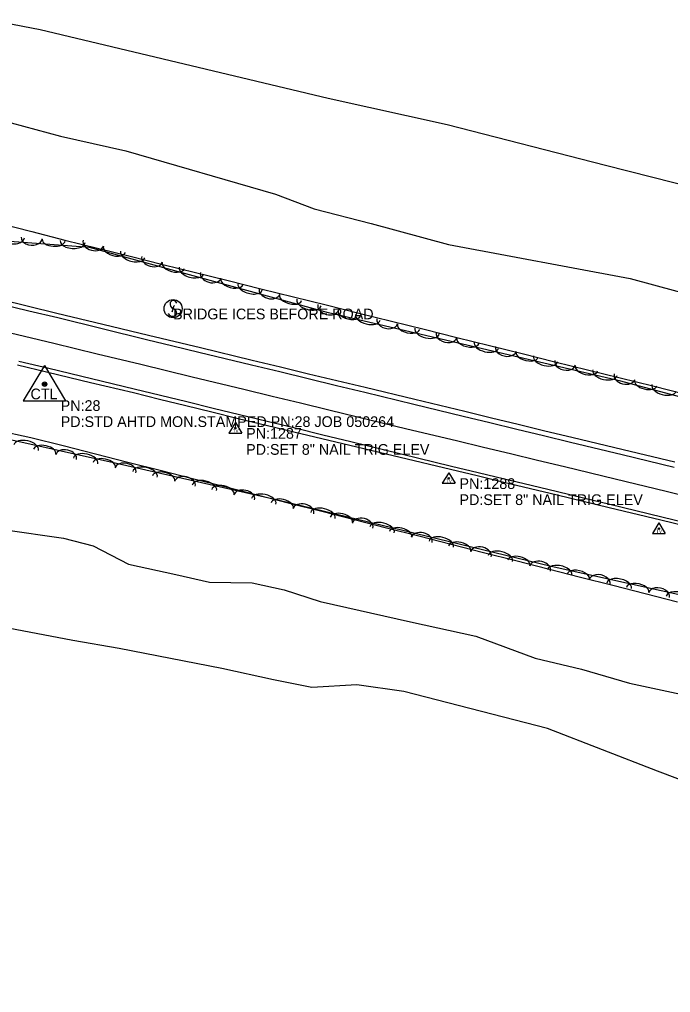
# Model space of a CAD drawing. Extents: x 1441650 to 1491889, y 345904 to 358319.
# Drawn here: x 1476580.9 to 1476884.9, y 347001.8 to 347456 of the extents above; entities that cross this region are included whole.
import ezdxf

# ---------------------------------------------------------------- set-up
doc = ezdxf.new("R2010")
doc.units = 0
for name, color, linetype in [('S_EDGE_PAVEMENT', 7, 'Continuous'), ('S_MSC_PT_SYM', 7, 'Continuous'), ('S_PAVEMENT_CROWN', 7, 'Continuous'), ('S_PRIMARY_CTL', 7, 'Continuous'), ('S_PRIMARY_CTL_ANNOT', 7, 'Continuous'), ('S_SECONDARY_CTL', 7, 'Continuous'), ('S_SECONDARY_CTL_ANNOT', 7, 'Continuous'), ('S_SHOULDER', 7, 'Continuous'), ('S_SIGN', 7, 'Continuous'), ('S_SIGN_ANNOT', 7, 'Continuous'), ('S_STREAM', 7, 'Continuous'), ('S_TREE', 7, 'Continuous')]:
    doc.layers.add(name, color=color, linetype=linetype)

msp = doc.modelspace()

# ---------------------------------------------------------------- linework, layer by layer
at = {"layer": 'S_EDGE_PAVEMENT'}
for points in [[(1476571.84, 347323.3), (1476585.31, 347320.09), (1476598.78, 347316.88), (1476619.51, 347311.81), (1476640.24, 347306.73), (1476652.47, 347303.77), (1476664.7, 347300.81), (1476676.93, 347297.85), (1476689.16, 347294.89), (1476702.39, 347291.67), (1476715.62, 347288.46), (1476728.85, 347285.24), (1476742.09, 347282.03), (1476765.07, 347276.46), (1476788.06, 347270.89), (1476800.57, 347267.87), (1476813.09, 347264.84), (1476825.6, 347261.82), (1476838.12, 347258.79), (1476862.35, 347252.92), (1476886.57, 347247.04)], [(1476580.61, 347296.59), (1476594.63, 347293.2), (1476614.56, 347288.4), (1476634.49, 347283.6), (1476646.78, 347280.62), (1476659.06, 347277.64), (1476671.34, 347274.65), (1476683.62, 347271.67), (1476696.6, 347268.52), (1476709.58, 347265.37), (1476722.56, 347262.22), (1476735.54, 347259.06), (1476759.09, 347253.33), (1476782.65, 347247.6), (1476795.03, 347244.64), (1476807.41, 347241.68), (1476819.79, 347238.72), (1476832.17, 347235.76), (1476844.34, 347232.79), (1476856.51, 347229.82), (1476868.68, 347226.85), (1476880.85, 347223.89), (1476893, 347220.94)]]:
    msp.add_lwpolyline(points, dxfattribs=at)
at = {"layer": 'S_MSC_PT_SYM'}
for points in [[(1476653.15, 347322.55), (1476653.15, 347322.6), (1476653.15, 347322.55), (1476653.1, 347322.55), (1476653.15, 347322.55), (1476653.15, 347322.5), (1476653.15, 347322.55), (1476653.2, 347322.55)], [(1476652.19, 347319.61), (1476652.19, 347319.66), (1476652.19, 347319.61), (1476652.14, 347319.61), (1476652.19, 347319.61), (1476652.19, 347319.56), (1476652.19, 347319.61), (1476652.24, 347319.61)]]:
    msp.add_lwpolyline(points, dxfattribs=at)
at = {"layer": 'S_PAVEMENT_CROWN'}
msp.add_lwpolyline([(1476569.42, 347311.54), (1476583.18, 347308.24), (1476596.94, 347304.93), (1476617.23, 347300.01), (1476637.52, 347295.08), (1476661.59, 347289.27), (1476685.66, 347283.46), (1476698.91, 347280.24), (1476712.17, 347277.02), (1476725.42, 347273.8), (1476738.67, 347270.58), (1476761.79, 347265.01), (1476784.91, 347259.44), (1476797.52, 347256.43), (1476810.12, 347253.42), (1476822.73, 347250.4), (1476835.33, 347247.39), (1476859.13, 347241.62), (1476882.93, 347235.84), (1476895.37, 347232.82)], dxfattribs=at)
at = {"layer": 'S_PRIMARY_CTL'}
for p, q in [((1476592.62, 347294.51), (1476582.59, 347278)), ((1476592.62, 347294.51), (1476602.45, 347278)), ((1476582.59, 347278), (1476602.45, 347278))]:
    msp.add_line(p, q, dxfattribs=at)
for radius in [1.04, 0.609, 0.344]:
    msp.add_circle((1476592.62, 347285.81), radius, dxfattribs=at)
at = {"layer": 'S_SECONDARY_CTL'}
for p, q in [((1476681.72, 347267.94), (1476678.71, 347262.99)), ((1476681.72, 347267.94), (1476684.66, 347262.99)), ((1476678.71, 347262.99), (1476684.66, 347262.99)), ((1476781.35, 347244.49), (1476778.34, 347239.53)), ((1476781.35, 347244.49), (1476784.3, 347239.53)), ((1476778.34, 347239.53), (1476784.3, 347239.53)), ((1476879.48, 347221.02), (1476876.47, 347216.07)), ((1476879.48, 347221.02), (1476882.43, 347216.07)), ((1476876.47, 347216.07), (1476882.43, 347216.07))]:
    msp.add_line(p, q, dxfattribs=at)
for centre, radius in [((1476681.72, 347265.33), 0.311), ((1476681.72, 347265.33), 0.183), ((1476681.72, 347265.33), 0.103), ((1476781.35, 347241.88), 0.311), ((1476781.35, 347241.88), 0.183), ((1476781.35, 347241.88), 0.103), ((1476879.48, 347218.41), 0.311), ((1476879.48, 347218.41), 0.183), ((1476879.48, 347218.41), 0.103)]:
    msp.add_circle(centre, radius, dxfattribs=at)
at = {"layer": 'S_SHOULDER'}
for points in [[(1476571.75, 347325.46), (1476585.05, 347322.19), (1476598.36, 347318.92), (1476619.77, 347313.8), (1476641.19, 347308.68), (1476665.38, 347302.85), (1476689.58, 347297.02), (1476702.74, 347293.85), (1476715.91, 347290.67), (1476729.07, 347287.5), (1476742.24, 347284.33), (1476765.52, 347278.76), (1476788.81, 347273.19), (1476801.29, 347270.15), (1476813.78, 347267.11), (1476826.26, 347264.07), (1476838.75, 347261.03), (1476862.85, 347255.28), (1476886.96, 347249.53)], [(1476580.02, 347294.81), (1476594.14, 347291.4), (1476614.1, 347286.63), (1476634.06, 347281.86), (1476646.29, 347278.85), (1476658.52, 347275.83), (1476670.75, 347272.82), (1476682.97, 347269.8), (1476696.02, 347266.7), (1476709.06, 347263.59), (1476722.1, 347260.49), (1476735.14, 347257.38), (1476758.66, 347251.78), (1476782.17, 347246.17), (1476794.62, 347243.15), (1476807.07, 347240.13), (1476819.51, 347237.11), (1476831.96, 347234.09), (1476856.18, 347228.25), (1476880.41, 347222.42), (1476904.67, 347216.55)]]:
    msp.add_lwpolyline(points, dxfattribs=at)
at = {"layer": 'S_SIGN'}
msp.add_line((1476652.19, 347319.61), (1476653.15, 347322.55), dxfattribs=at)
msp.add_circle((1476652.62, 347321.06), 4.24, dxfattribs=at)
for centre, radius, start, end in [((1476653.79, 347323.32), 2.55, 167.1196, 241.9813), ((1476652.75, 347323.22), 1.62, 16.5258, 156.8957), ((1476651.92, 347318.78), 2.38, 358.6529, 73.7063), ((1476652.36, 347319.66), 2.17, 204.641, 335.359)]:
    msp.add_arc(centre, radius, start, end, dxfattribs=at)
at = {"layer": 'S_STREAM'}
for points in [[(1476930.07, 347368.66), (1476854.6, 347387.85), (1476780.63, 347406.8), (1476724.96, 347419.21), (1476590.49, 347451.22), (1476573.53, 347454.4), (1476556.96, 347453.63), (1476532.68, 347456.04)], [(1476506.57, 347432.2), (1476556.36, 347416.32), (1476577.06, 347407.79), (1476600.07, 347401.52), (1476630.48, 347394.74), (1476700.49, 347374.55), (1476718.42, 347367.7), (1476745.16, 347360.81), (1476781.21, 347351.05), (1476865.99, 347335.16), (1476909.59, 347323.35), (1476971.97, 347305.38), (1477030.55, 347293.76), (1477110.8, 347277.04), (1477180.66, 347265.8), (1477217.94, 347258.33), (1477256.74, 347239.58), (1477326.7, 347222.03), (1477419.8, 347198.07), (1477472.59, 347185.56), (1477520.85, 347174.64), (1477576.79, 347161.33)], [(1476440.99, 347242.25), (1476452.97, 347241.23), (1476464.29, 347241.75), (1476477.47, 347239.47), (1476491.95, 347236.25), (1476506.52, 347232.01), (1476526.36, 347227.59), (1476550.31, 347222.25), (1476573.25, 347218), (1476601.48, 347213.99), (1476615.26, 347210.4), (1476631.83, 347201.81), (1476653.91, 347196.89), (1476669.65, 347193.38), (1476689.51, 347193.12), (1476704.5, 347189.78), (1476721.22, 347184.36), (1476763.54, 347174.92), (1476793.99, 347168.14), (1476821.73, 347157.98), (1476843.4, 347152.81), (1476865.74, 347146.16), (1476891.85, 347140.69)], [(1476907.28, 347094.39), (1476878.87, 347105.08), (1476827.47, 347125.02), (1476760.4, 347142.42), (1476738.41, 347145.4), (1476717.42, 347144.2), (1476699.5, 347147.79), (1476675.45, 347153.15), (1476627.36, 347162.34), (1476605.83, 347166.17), (1476538.65, 347178.87), (1476511.37, 347184.95), (1476463.03, 347195.73), (1476446.15, 347198.67)]]:
    msp.add_lwpolyline(points, dxfattribs=at)
at = {"layer": 'S_TREE'}
for points in [[(1477189.5, 347324.92), (1477183.19, 347303), (1477178.79, 347282.52), (1477181.02, 347251.22), (1477180.94, 347233.24), (1477177.74, 347219.44), (1477166.67, 347215.57), (1477037.56, 347243.95), (1476970.81, 347258.17), (1476861.73, 347287.25), (1476725.17, 347319.16), (1476613.54, 347349.66), (1476568.05, 347353.09), (1476553.67, 347356.33), (1476538.9, 347367.38)], [(1476571.23, 347360.99), (1476586.63, 347357.04), (1476602.03, 347353.08), (1476617.28, 347349.3), (1476632.53, 347345.51), (1476647.79, 347341.73), (1476663.04, 347337.94), (1476678.29, 347334.16), (1476693.54, 347330.37), (1476708.8, 347326.59), (1476724.05, 347322.8), (1476739.3, 347319.02), (1476754.55, 347315.23), (1476769.81, 347311.45), (1476785.06, 347307.66), (1476800.31, 347303.88), (1476815.56, 347300.09), (1476830.82, 347296.3), (1476846.07, 347292.52), (1476861.32, 347288.73), (1476876.57, 347284.95), (1476891.83, 347281.16)], [(1476571.23, 347360.99), (1476586.63, 347357.04), (1476602.03, 347353.08), (1476617.28, 347349.3), (1476632.53, 347345.51), (1476647.79, 347341.73), (1476663.04, 347337.94), (1476678.29, 347334.16), (1476693.54, 347330.37), (1476708.8, 347326.59), (1476724.05, 347322.8), (1476739.3, 347319.02), (1476754.55, 347315.23), (1476769.81, 347311.45), (1476785.06, 347307.66), (1476800.31, 347303.87), (1476815.56, 347300.09), (1476830.82, 347296.3), (1476846.07, 347292.52), (1476861.32, 347288.73), (1476876.57, 347284.95), (1476891.83, 347281.16)], [(1476542.88, 347267.52), (1476627.65, 347248.59), (1476702.18, 347231.65), (1476829.11, 347200.9), (1476915.68, 347181.7), (1476966.03, 347168.82), (1476997.64, 347152.03), (1477021.8, 347134.12), (1477039.29, 347139.85), (1477065.92, 347139.73), (1477093.23, 347129.18), (1477117.74, 347116.18), (1477144.49, 347120.49), (1477175.18, 347113.49), (1477190.22, 347101.53), (1477193.82, 347083.58), (1477193.07, 347067.47), (1477190.21, 347049.46), (1477186.26, 347031.74), (1477183.03, 347014.56), (1477182.5, 347001.82)], [(1476570.33, 347264.39), (1476586.2, 347260.98), (1476601.3, 347257.14), (1476616.4, 347253.3), (1476631.5, 347249.47), (1476646.6, 347245.63), (1476661.7, 347241.79), (1476676.8, 347237.96), (1476691.9, 347234.12), (1476707, 347230.29), (1476722.1, 347226.45), (1476737.2, 347222.61), (1476752.3, 347218.78), (1476767.4, 347214.94), (1476782.5, 347211.11), (1476797.6, 347207.27), (1476812.7, 347203.43), (1476827.8, 347199.6), (1476842.9, 347195.76), (1476858, 347191.93), (1476873.1, 347188.09), (1476888.19, 347184.25)], [(1476570.33, 347264.39), (1476586.2, 347260.98), (1476601.3, 347257.14), (1476616.4, 347253.3), (1476631.5, 347249.47), (1476646.6, 347245.63), (1476661.7, 347241.8), (1476676.8, 347237.96), (1476691.9, 347234.12), (1476707, 347230.29), (1476722.1, 347226.45), (1476737.2, 347222.62), (1476752.3, 347218.78), (1476767.4, 347214.94), (1476782.5, 347211.11), (1476797.6, 347207.27), (1476812.7, 347203.43), (1476827.8, 347199.6), (1476842.9, 347195.76), (1476858, 347191.93), (1476873.1, 347188.09), (1476888.2, 347184.25)]]:
    msp.add_lwpolyline(points, dxfattribs=at)
for centre, major_axis, ratio, start_param, end_param in [((1476577.34, 347354.52), (5.85, -0.44), 0.549915, 3.141638, 6.283231), ((1476586.59, 347354.08), (4.94, -0.37), 0.685105, 3.141667, 6.28326), ((1476596.84, 347353.05), (5.33, -0.4), 0.540537, 3.141637, 6.283229), ((1476605.68, 347352.38), (5.85, -0.44), 0.549915, 3.141638, 6.283231), ((1476615.34, 347351.64), (4.78, -1.31), 0.6851, 3.14144, 6.283032), ((1476625.21, 347348.67), (5.16, -1.41), 0.540533, 3.141502, 6.283095), ((1476633.77, 347346.33), (5.66, -1.55), 0.549911, 3.141499, 6.283092), ((1476642.77, 347344.15), (4.78, -1.31), 0.6851, 3.14144, 6.283032), ((1476652.63, 347341.18), (5.16, -1.41), 0.540533, 3.141502, 6.283095), ((1476661.19, 347338.84), (5.66, -1.55), 0.549911, 3.141499, 6.283092), ((1476670.19, 347336.65), (4.78, -1.31), 0.6851, 3.14144, 6.283032), ((1476680.06, 347333.69), (5.16, -1.41), 0.540533, 3.141502, 6.283095), ((1476688.61, 347331.35), (5.66, -1.55), 0.549911, 3.141499, 6.283092), ((1476697.61, 347329.16), (4.78, -1.31), 0.6851, 3.14144, 6.283032), ((1476707.48, 347326.19), (5.16, -1.41), 0.540533, 3.141502, 6.283095), ((1476716.03, 347323.86), (5.66, -1.55), 0.549911, 3.141499, 6.283092), ((1476725.03, 347321.67), (4.78, -1.31), 0.6851, 3.14144, 6.283032), ((1476734.91, 347319.06), (5.21, -1.22), 0.540529, 3.141619, 6.283212), ((1476743.55, 347317.05), (5.71, -1.34), 0.549906, 3.14162, 6.283212), ((1476752.62, 347315.19), (4.83, -1.13), 0.685094, 3.141637, 6.28323), ((1476762.59, 347312.6), (5.21, -1.22), 0.540529, 3.141619, 6.283212), ((1476771.23, 347310.58), (5.71, -1.34), 0.549906, 3.14162, 6.283212), ((1476780.3, 347308.73), (4.83, -1.13), 0.685094, 3.141637, 6.28323), ((1476790.28, 347306.13), (5.21, -1.22), 0.540529, 3.141619, 6.283212), ((1476798.91, 347304.11), (5.71, -1.34), 0.549906, 3.14162, 6.283212), ((1476807.99, 347302.26), (4.83, -1.13), 0.685094, 3.141637, 6.28323), ((1476817.96, 347299.66), (5.21, -1.22), 0.540529, 3.141619, 6.283212), ((1476826.59, 347297.64), (5.71, -1.34), 0.549906, 3.14162, 6.283212), ((1476835.67, 347295.79), (4.83, -1.13), 0.685094, 3.141637, 6.28323), ((1476845.64, 347293.19), (5.21, -1.22), 0.540529, 3.141619, 6.283212), ((1476854.28, 347291.17), (5.71, -1.34), 0.549906, 3.14162, 6.283212), ((1476863.41, 347289.27), (4.79, -1.28), 0.685093, 3.141593, 6.283185), ((1476873.3, 347286.36), (5.17, -1.38), 0.540527, 3.141593, 6.283185), ((1476881.87, 347284.08), (5.67, -1.51), 0.549905, 3.141593, 6.283185), ((1476584.04, 347256.16), (-5.73, 1.28), 0.549226, 3.141593, 6.283185), ((1476592.69, 347254.23), (-5.22, 1.16), 0.539861, 3.141593, 6.283185), ((1476602.69, 347251.73), (-4.84, 1.08), 0.684248, 3.141593, 6.283185), ((1476611.78, 347249.97), (-5.73, 1.28), 0.549226, 3.141593, 6.283185), ((1476620.44, 347248.03), (-5.22, 1.16), 0.539861, 3.141593, 6.283185), ((1476630.42, 347245.52), (-4.83, 1.1), 0.684248, 3.141593, 6.283185), ((1476639.51, 347243.73), (-5.72, 1.3), 0.549227, 3.141593, 6.283185), ((1476648.15, 347241.76), (-5.21, 1.18), 0.539861, 3.141593, 6.283185), ((1476658.14, 347239.22), (-4.83, 1.1), 0.684248, 3.141593, 6.283185), ((1476667.23, 347237.43), (-5.72, 1.3), 0.549227, 3.141593, 6.283185), ((1476675.88, 347235.46), (-5.21, 1.18), 0.539861, 3.141593, 6.283185), ((1476685.86, 347232.92), (-4.83, 1.1), 0.684248, 3.141593, 6.283185), ((1476694.95, 347231.13), (-5.72, 1.3), 0.549227, 3.141593, 6.283185), ((1476703.56, 347229.14), (-5.2, 1.26), 0.539862, 3.141593, 6.283185), ((1476713.51, 347226.46), (-4.82, 1.17), 0.68425, 3.141593, 6.283185), ((1476722.57, 347224.54), (-5.7, 1.38), 0.549228, 3.141593, 6.283185), ((1476731.19, 347222.45), (-5.2, 1.26), 0.539862, 3.141593, 6.283185), ((1476741.14, 347219.77), (-4.82, 1.17), 0.68425, 3.141593, 6.283185), ((1476750.2, 347217.84), (-5.7, 1.38), 0.549228, 3.141593, 6.283185), ((1476758.82, 347215.75), (-5.2, 1.26), 0.539862, 3.141593, 6.283185), ((1476768.77, 347213.07), (-4.82, 1.17), 0.68425, 3.141593, 6.283185), ((1476777.83, 347211.15), (-5.7, 1.38), 0.549228, 3.141593, 6.283185), ((1476786.45, 347209.06), (-5.2, 1.26), 0.539862, 3.141593, 6.283185), ((1476796.4, 347206.38), (-4.82, 1.17), 0.68425, 3.141593, 6.283185), ((1476805.46, 347204.45), (-5.7, 1.38), 0.549228, 3.141593, 6.283185), ((1476814.07, 347202.37), (-5.2, 1.26), 0.539862, 3.141593, 6.283185), ((1476824.03, 347199.69), (-4.82, 1.17), 0.68425, 3.141593, 6.283185), ((1476833.15, 347197.84), (-5.73, 1.27), 0.549228, 3.141714, 6.283307), ((1476841.8, 347195.92), (-5.22, 1.16), 0.539862, 3.14171, 6.283303), ((1476851.8, 347193.43), (-4.84, 1.07), 0.68425, 3.141791, 6.283384), ((1476860.9, 347191.68), (-5.73, 1.27), 0.549228, 3.141714, 6.283307), ((1476869.56, 347189.76), (-5.22, 1.16), 0.539862, 3.14171, 6.283303), ((1476879.56, 347187.28), (-4.84, 1.07), 0.68425, 3.141791, 6.283384), ((1476888.65, 347185.53), (-5.73, 1.27), 0.549228, 3.141714, 6.283307)]:
    msp.add_ellipse(centre, major_axis=major_axis, ratio=ratio, start_param=start_param, end_param=end_param, dxfattribs=at)

# ---------------------------------------------------------------- texts
at = {"layer": 'S_PRIMARY_CTL'}
msp.add_text('CTL', height=5, rotation=360, dxfattribs=at).set_placement((1476586.04, 347278.74))
at = {"layer": 'S_PRIMARY_CTL_ANNOT'}
for s, p in [('PN:28', (1476600.12, 347273.31)), ('PD:STD AHTD MON.STAMPED PN:28 JOB 050264', (1476600.12, 347265.81))]:
    msp.add_text(s, height=5, dxfattribs=at).set_placement(p)
at = {"layer": 'S_SECONDARY_CTL'}
for p in [(1476680.51, 347263.32), (1476780.15, 347239.86), (1476878.27, 347216.4)]:
    msp.add_text('TV', height=1.5, rotation=360, dxfattribs=at).set_placement(p)
at = {"layer": 'S_SECONDARY_CTL_ANNOT'}
for s, p in [('PN:1287', (1476686.72, 347260.33)), ('PD:SET 8" NAIL TRIG ELEV', (1476686.72, 347252.83)), ('PN:1288', (1476786.35, 347236.88)), ('PD:SET 8" NAIL TRIG ELEV', (1476786.35, 347229.38))]:
    msp.add_text(s, height=5, dxfattribs=at).set_placement(p)
at = {"layer": 'S_SIGN_ANNOT'}
msp.add_text('BRIDGE ICES BEFORE ROAD', height=5, dxfattribs=at).set_placement((1476652.62, 347316.06))

doc.saveas('drawing.dxf')
